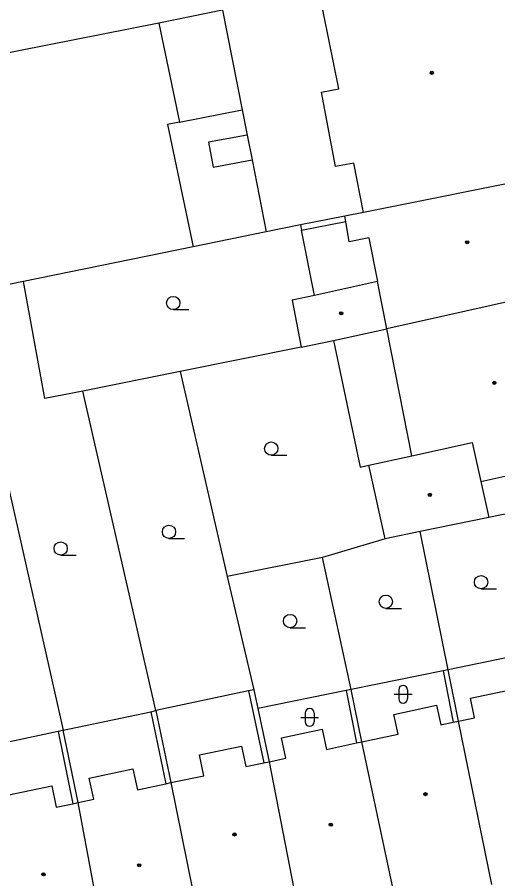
# Model space of a CAD drawing. Extents: x -596229 to -595156, y -1161237 to -1159376.
# Drawn here: x -595861.78 to -595834.73, y -1160999.35 to -1160950.78 of the extents above; entities that cross this region are included whole.
import ezdxf

# ---------------------------------------------------------------- set-up
doc = ezdxf.new("R2010")
doc.units = 0
for name, color, linetype in [('DOP - kresba z DSPS bez souradnic', 7, 'Continuous'), ('DOP - ploty', 7, 'Continuous'), ('DOP - rozhrani ploch obecne', 7, 'Continuous'), ('Level 36', 7, 'Continuous'), ('Level 39', 7, 'Continuous'), ('TM - budovy zdene_ betonove - VP', 7, 'Continuous'), ('TM - letecke snimky - pomocna linie', 7, 'Continuous')]:
    doc.layers.add(name, color=color, linetype=linetype)

msp = doc.modelspace()

# ---------------------------------------------------------------- linework, layer by layer
at = {"layer": 'DOP - kresba z DSPS bez souradnic'}
for points in [[(-595850.23, -1160950.38), (-595849.12, -1160956)], [(-595848.84, -1160957.42), (-595848.56, -1160958.81)], [(-595845.84, -1160962.49), (-595845.78, -1160962.78)], [(-595845.78, -1160962.78), (-595843.29, -1160962.29)], [(-595837.81, -1160987.63), (-595837.23, -1160990.52)], [(-595848.76, -1160988.76), (-595847.9, -1160992.81)], [(-595843.27, -1160988.74), (-595842.68, -1160991.69)], [(-595854.27, -1160989.93), (-595853.42, -1160993.99)], [(-595859.49, -1160991.04), (-595858.65, -1160995.12)]]:
    msp.add_lwpolyline(points, dxfattribs=at)
at = {"layer": 'DOP - ploty'}
for points in [[(-595850.23, -1160950.38), (-595853.81, -1160951.12)], [(-595853.81, -1160951.12), (-595875.77, -1160955.45)], [(-595845.84, -1160962.49), (-595847.76, -1160962.88)], [(-595847.76, -1160962.88), (-595851.88, -1160963.72)], [(-595851.88, -1160963.72), (-595861.44, -1160965.68)], [(-595861.44, -1160965.68), (-595864.76, -1160966.36)]]:
    msp.add_lwpolyline(points, dxfattribs=at)
at = {"layer": 'DOP - rozhrani ploch obecne'}
for points in [[(-595853.81, -1160951.12), (-595852.64, -1160956.69)], [(-595852.64, -1160956.69), (-595849.12, -1160956)], [(-595849.12, -1160956), (-595848.84, -1160957.42)], [(-595848.84, -1160957.42), (-595851.02, -1160957.83)], [(-595851.02, -1160957.83), (-595850.76, -1160959.24)], [(-595850.76, -1160959.24), (-595848.56, -1160958.81)], [(-595848.56, -1160958.81), (-595847.76, -1160962.88)], [(-595843.34, -1160961.99), (-595845.84, -1160962.49)], [(-595845.05, -1160966.46), (-595845.78, -1160962.78)], [(-595860.24, -1160972.28), (-595861.44, -1160965.68)], [(-595864.76, -1160966.36), (-595859.2, -1160990.98)], [(-595845.79, -1160969.38), (-595852.61, -1160970.75)], [(-595843.98, -1160969.01), (-595842.47, -1160976.15)], [(-595852.61, -1160970.75), (-595858.1, -1160971.86)], [(-595852.61, -1160970.75), (-595849.96, -1160982.3)], [(-595858.1, -1160971.86), (-595860.24, -1160972.28)], [(-595853.98, -1160989.87), (-595858.1, -1160971.86)], [(-595842.47, -1160976.15), (-595841.99, -1160976.04)], [(-595833.85, -1160978.71), (-595835.23, -1160978.99)], [(-595837.52, -1160987.57), (-595839.09, -1160979.78)], [(-595841.07, -1160980.18), (-595844.59, -1160981.23)], [(-595844.59, -1160981.23), (-595849.96, -1160982.3)], [(-595842.98, -1160988.68), (-595844.59, -1160981.23)], [(-595849.96, -1160982.3), (-595848.47, -1160988.7)], [(-595832.52, -1160986.53), (-595837.52, -1160987.57)], [(-595837.81, -1160987.63), (-595842.98, -1160988.68)], [(-595837.52, -1160987.57), (-595837.81, -1160987.63)], [(-595836.94, -1160990.46), (-595837.52, -1160987.57)], [(-595848.76, -1160988.76), (-595853.98, -1160989.87)], [(-595848.47, -1160988.7), (-595848.76, -1160988.76)], [(-595848.47, -1160988.7), (-595848.24, -1160989.76)], [(-595843.27, -1160988.74), (-595848.24, -1160989.76)], [(-595842.98, -1160988.68), (-595843.27, -1160988.74)], [(-595842.39, -1160991.63), (-595842.98, -1160988.68)], [(-595848.24, -1160989.76), (-595847.6, -1160992.75)], [(-595859.2, -1160990.98), (-595854.27, -1160989.93)], [(-595854.27, -1160989.93), (-595853.98, -1160989.87)], [(-595853.98, -1160989.87), (-595853.13, -1160993.93)], [(-595859.49, -1160991.04), (-595864.68, -1160992.15)], [(-595859.2, -1160990.98), (-595859.49, -1160991.04)], [(-595858.35, -1160995.05), (-595859.2, -1160990.98)]]:
    msp.add_lwpolyline(points, dxfattribs=at)
at = {"layer": 'Level 36'}
for p, q in [((-595853, -1160967.265), (-595852.125, -1160967.265)), ((-595847.48, -1160975.475), (-595846.605, -1160975.475)), ((-595853.24, -1160980.165), (-595852.365, -1160980.165)), ((-595859.34, -1160981.105), (-595858.465, -1160981.105)), ((-595835.67, -1160983.005), (-595834.795, -1160983.005)), ((-595841.03, -1160984.105), (-595840.155, -1160984.105)), ((-595846.42, -1160985.195), (-595845.545, -1160985.195)), ((-595840.306, -1160988.696), (-595840.306, -1160989.196)), ((-595839.806, -1160988.696), (-595839.806, -1160989.196)), ((-595840.556, -1160988.946), (-595839.556, -1160988.946)), ((-595845.816, -1160990.256), (-595844.816, -1160990.256)), ((-595845.566, -1160990.006), (-595845.566, -1160990.506)), ((-595845.066, -1160990.006), (-595845.066, -1160990.506))]:
    msp.add_line(p, q, dxfattribs=at)
for centre in [(-595853, -1160966.89), (-595847.48, -1160975.1), (-595853.24, -1160979.79), (-595859.34, -1160980.73), (-595835.67, -1160982.63), (-595841.03, -1160983.73), (-595846.42, -1160984.82)]:
    msp.add_circle(centre, 0.375, dxfattribs=at)
for centre, start, end in [((-595840.056, -1160988.696), 0, 180), ((-595840.056, -1160989.196), 180, 0), ((-595845.316, -1160990.006), 0, 180), ((-595845.316, -1160990.506), 180, 0)]:
    msp.add_arc(centre, 0.25, start, end, dxfattribs=at)
at = {"layer": 'Level 39'}
for centre, radius in [((-595838.44, -1160953.91), 0.09), ((-595838.44, -1160953.91), 0.0398), ((-595836.45, -1160963.47), 0.09), ((-595836.45, -1160963.47), 0.0398), ((-595843.54, -1160967.47), 0.09), ((-595843.54, -1160967.47), 0.0398), ((-595834.92, -1160971.39), 0.09), ((-595834.92, -1160971.39), 0.0398), ((-595838.55, -1160977.71), 0.09), ((-595838.55, -1160977.71), 0.0398), ((-595838.8, -1160994.58), 0.09), ((-595838.8, -1160994.58), 0.0398), ((-595844.13, -1160996.3), 0.09), ((-595844.13, -1160996.3), 0.0398), ((-595849.55, -1160996.85), 0.09), ((-595849.55, -1160996.85), 0.0398), ((-595854.92, -1160998.59), 0.09), ((-595854.92, -1160998.59), 0.0398), ((-595860.31, -1160999.1), 0.09), ((-595860.31, -1160999.1), 0.0398)]:
    msp.add_circle(centre, radius, dxfattribs=at)
at = {"layer": 'TM - budovy zdene_ betonove - VP'}
for points in [[(-595843.68, -1160954.81), (-595844.81, -1160949.23)], [(-595844.66, -1160955.01), (-595843.68, -1160954.81)], [(-595843.86, -1160959.2), (-595844.66, -1160955.01)], [(-595842.84, -1160959), (-595843.86, -1160959.2)], [(-595842.28, -1160961.78), (-595842.84, -1160959)], [(-595831.98, -1160959.72), (-595842.28, -1160961.78)], [(-595842.28, -1160961.78), (-595843.34, -1160961.99)], [(-595843.29, -1160962.29), (-595843.34, -1160961.99)], [(-595843.09, -1160963.44), (-595843.29, -1160962.29)], [(-595841.99, -1160963.22), (-595843.09, -1160963.44)], [(-595841.99, -1160963.22), (-595841.5, -1160965.67)], [(-595841.5, -1160965.67), (-595845.05, -1160966.46)], [(-595840.97, -1160968.34), (-595841.5, -1160965.67)], [(-595845.05, -1160966.46), (-595846.31, -1160966.74)], [(-595830.65, -1160966.04), (-595840.97, -1160968.34)], [(-595846.31, -1160966.74), (-595845.79, -1160969.38)], [(-595843.98, -1160969.01), (-595840.97, -1160968.34)], [(-595839.56, -1160975.5), (-595840.97, -1160968.34)], [(-595845.79, -1160969.38), (-595843.98, -1160969.01)], [(-595839.56, -1160975.5), (-595836.17, -1160974.75)], [(-595836.17, -1160974.75), (-595835.68, -1160976.96)], [(-595841.99, -1160976.04), (-595839.56, -1160975.5)], [(-595841.07, -1160980.18), (-595841.99, -1160976.04)], [(-595835.68, -1160976.96), (-595831.63, -1160976.06)], [(-595835.68, -1160976.96), (-595835.23, -1160978.99)], [(-595835.23, -1160978.99), (-595839.09, -1160979.78)], [(-595839.09, -1160979.78), (-595841.07, -1160980.18)], [(-595836.26, -1160989.17), (-595833.68, -1160988.63)], [(-595836.03, -1160990.27), (-595836.26, -1160989.17)], [(-595840.57, -1160990.08), (-595838.17, -1160989.57)], [(-595838.17, -1160989.57), (-595837.94, -1160990.68)], [(-595840.34, -1160991.19), (-595840.57, -1160990.08)], [(-595836.94, -1160990.46), (-595836.03, -1160990.27)], [(-595837.94, -1160990.68), (-595837.23, -1160990.52)], [(-595837.23, -1160990.52), (-595836.94, -1160990.46)], [(-595835.07, -1160999.67), (-595836.94, -1160990.46)], [(-595846.91, -1160991.4), (-595844.62, -1160990.92)], [(-595844.62, -1160990.92), (-595844.38, -1160992.06)], [(-595842.39, -1160991.63), (-595840.34, -1160991.19)], [(-595846.67, -1160992.55), (-595846.91, -1160991.4)], [(-595844.38, -1160992.06), (-595842.68, -1160991.69)], [(-595842.68, -1160991.69), (-595842.39, -1160991.63)], [(-595840.43, -1161000.81), (-595842.39, -1160991.63)], [(-595851.52, -1160992.37), (-595849.15, -1160991.87)], [(-595849.15, -1160991.87), (-595848.91, -1160993.03)], [(-595851.28, -1160993.54), (-595851.52, -1160992.37)], [(-595847.6, -1160992.75), (-595846.67, -1160992.55)], [(-595857.73, -1160993.67), (-595855.27, -1160993.16)], [(-595855.27, -1160993.16), (-595855.02, -1160994.34)], [(-595848.91, -1160993.03), (-595847.9, -1160992.81)], [(-595847.9, -1160992.81), (-595847.6, -1160992.75)], [(-595847.6, -1160992.75), (-595845.82, -1161001.95)], [(-595857.48, -1160994.86), (-595857.73, -1160993.67)], [(-595853.13, -1160993.93), (-595851.28, -1160993.54)], [(-595862.26, -1160994.62), (-595859.84, -1160994.11)], [(-595859.84, -1160994.11), (-595859.59, -1160995.32)], [(-595855.02, -1160994.34), (-595853.42, -1160993.99)], [(-595853.42, -1160993.99), (-595853.13, -1160993.93)], [(-595853.13, -1160993.93), (-595851.27, -1161003.11)], [(-595859.59, -1160995.32), (-595858.65, -1160995.12)], [(-595858.65, -1160995.12), (-595858.35, -1160995.05)], [(-595858.35, -1160995.05), (-595857.48, -1160994.86)], [(-595856.64, -1161004.22), (-595858.35, -1160995.05)]]:
    msp.add_lwpolyline(points, dxfattribs=at)
at = {"layer": 'TM - letecke snimky - pomocna linie'}
msp.add_lwpolyline([(-595852.64, -1160956.69), (-595853.32, -1160956.83), (-595851.88, -1160963.72)], dxfattribs=at)

doc.saveas('drawing.dxf')
